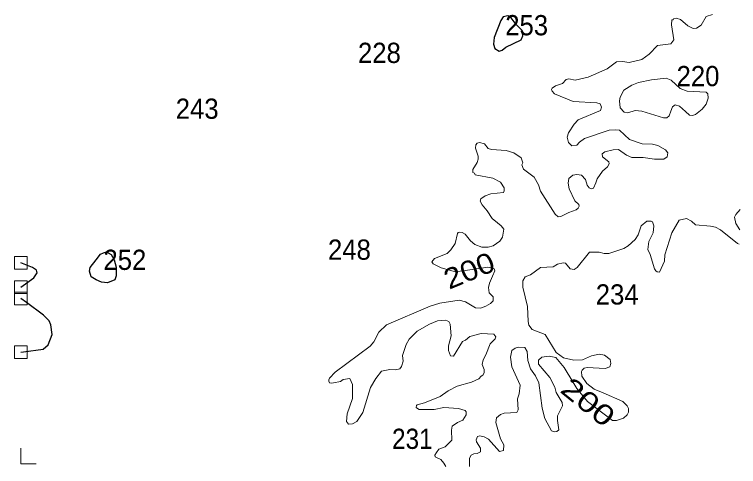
# Model space of a CAD drawing. Extents: x 499.9 to 555.3, y 9281.5 to 9336.8.
# Drawn here: x 499.95 to 505.67, y 9281.52 to 9285.09 of the extents above; entities that cross this region are included whole.
import ezdxf
from ezdxf.enums import TextEntityAlignment as Align

# ---------------------------------------------------------------- set-up
doc = ezdxf.new("R2010")
doc.units = 0
doc.header["$LTSCALE"] = 0.064
for name, color, linetype, lineweight in [('1', 7, 'Continuous', 25), ('2', 7, 'Continuous', 13), ('62', 7, 'Continuous', 13), ('63', 7, 'Continuous', 13)]:
    doc.layers.add(name, color=color, linetype=linetype, lineweight=lineweight)
doc.layers.add('21', color=7, linetype='Continuous')
doc.layers.add('61', color=7, linetype='Continuous')

msp = doc.modelspace()

# ---------------------------------------------------------------- linework, layer by layer
at = {"layer": '1'}
for points in [[(503.8358, 9284.8321), (503.9557, 9284.8909), (503.9708, 9284.9215), (503.9647, 9284.9657), (503.9175, 9285.0134), (503.8783, 9285.0643), (503.8499, 9285.0797), (503.8143, 9285.0717), (503.7949, 9285.0431), (503.7426, 9284.91), (503.7366, 9284.8568), (503.7488, 9284.8218), (503.7816, 9284.8024), (503.8069, 9284.8097)], [(500.5437, 9283.0599), (500.5479, 9283.0908), (500.5962, 9283.1509), (500.6296, 9283.1958), (500.6532, 9283.2073), (500.6701, 9283.2102), (500.6912, 9283.2059), (500.7153, 9283.1923), (500.7375, 9283.1498), (500.753, 9283.0936), (500.753, 9283.0248), (500.7422, 9282.9923), (500.6865, 9282.9682), (500.6378, 9282.9728), (500.5971, 9282.9925), (500.556, 9283.0159)]]:
    msp.add_lwpolyline(points, close=True, dxfattribs=at)
for points in [[(500, 9282.9343), (500.0199, 9282.9485), (500.104, 9283.0087), (500.1293, 9283.0483), (500.1251, 9283.0694), (500.0919, 9283.0912), (500.0124, 9283.1229), (500, 9283.1278)], [(500, 9282.4196), (500.0224, 9282.4228), (500.1765, 9282.4445), (500.2155, 9282.4774), (500.2473, 9282.5601), (500.2365, 9282.6356), (500.2246, 9282.6672), (500.1784, 9282.7133), (500.044, 9282.8132), (500, 9282.8459)]]:
    msp.add_lwpolyline(points, dxfattribs=at)
at = {"layer": '2'}
for points in [[(505.468, 9285.0921), (505.4179, 9285.0748), (505.3784, 9285.0064), (505.3421, 9284.9823), (505.3152, 9284.9811), (505.2737, 9285.0029), (505.2173, 9285.0509), (505.1822, 9285.0616), (505.1638, 9285.0589), (505.1588, 9285.0482), (505.1466, 9285.0481), (505.1449, 9285.0096), (505.1634, 9284.8916), (505.1398, 9284.8603), (505.0336, 9284.8452), (504.968, 9284.7771), (504.9102, 9284.7341), (504.8098, 9284.7121), (504.7582, 9284.7197), (504.7111, 9284.7165), (504.6364, 9284.6622), (504.4851, 9284.5959), (504.3844, 9284.5721), (504.3323, 9284.5827), (504.3132, 9284.5781), (504.2837, 9284.545), (504.2275, 9284.5277), (504.2019, 9284.5074), (504.1974, 9284.4969), (504.2012, 9284.4841), (504.2193, 9284.4649), (504.3684, 9284.4036), (504.5535, 9284.3935), (504.5811, 9284.3852), (504.5922, 9284.3576), (504.5848, 9284.3311), (504.408, 9284.2583), (504.3749, 9284.2247), (504.3294, 9284.1552), (504.3208, 9284.1214), (504.3309, 9284.0793), (504.3557, 9284.0535), (504.3972, 9284.0569), (504.4182, 9284.0819), (504.4573, 9284.1107), (504.6523, 9284.1767), (504.7039, 9284.1801), (504.734, 9284.1752), (504.8126, 9284.1015), (504.9123, 9284.0677), (504.9961, 9284.0656), (505.0375, 9284.0547), (505.0981, 9284.0214), (505.1148, 9283.9984), (505.1105, 9283.9656), (505.0834, 9283.948), (505.0109, 9283.9466), (504.9204, 9283.959), (504.8314, 9283.9608), (504.79, 9283.9798), (504.7261, 9284.0223), (504.6842, 9284.0209), (504.6168, 9284.0042), (504.5963, 9283.989), (504.5986, 9283.9665), (504.6491, 9283.9269), (504.6516, 9283.9089), (504.6402, 9283.8851), (504.5985, 9283.8516), (504.558, 9283.7924), (504.5477, 9283.7602), (504.5288, 9283.7184), (504.5128, 9283.7134), (504.4939, 9283.7211), (504.4787, 9283.7421), (504.4652, 9283.7855), (504.4332, 9283.8202), (504.3977, 9283.8261), (504.3657, 9283.8205), (504.3326, 9283.7943), (504.3289, 9283.7565), (504.3362, 9283.7131), (504.3794, 9283.6169), (504.4112, 9283.588), (504.4155, 9283.5763), (504.4077, 9283.5581), (504.3909, 9283.5456), (504.3338, 9283.5263), (504.2712, 9283.4925), (504.2502, 9283.4911), (504.2261, 9283.5125), (504.1099, 9283.6948), (504.0939, 9283.7448), (504.0598, 9283.805)], [(503.8976, 9283.9968), (503.837, 9284.0157), (503.7219, 9284.0224), (503.6958, 9284.0323), (503.6676, 9284.067), (503.6276, 9284.08), (503.6074, 9284.0738), (503.5984, 9284.0616), (503.5958, 9284.0327), (503.6158, 9283.9703), (503.6164, 9283.9478), (503.6084, 9283.9203), (503.5745, 9283.8658), (503.5755, 9283.8413), (503.5874, 9283.8364), (503.5939, 9283.8238), (503.7326, 9283.7969), (503.7929, 9283.7651), (503.8215, 9283.7205), (503.8223, 9283.6963), (503.8164, 9283.6838), (503.7165, 9283.6738), (503.6727, 9283.6565), (503.637, 9283.6336), (503.6317, 9283.6147), (503.6473, 9283.5851), (503.6869, 9283.5388), (503.7264, 9283.4775), (503.7697, 9283.4433), (503.7992, 9283.4194), (503.8183, 9283.3932), (503.8093, 9283.3287), (503.7865, 9283.2981), (503.7345, 9283.2612), (503.6947, 9283.2505), (503.646, 9283.2506), (503.5904, 9283.2708), (503.5549, 9283.3001), (503.5126, 9283.3528), (503.4889, 9283.3682), (503.4721, 9283.3698), (503.4591, 9283.3671), (503.4529, 9283.3587), (503.4354, 9283.2793), (503.4004, 9283.2286), (503.3701, 9283.2017), (503.27, 9283.1615), (503.2513, 9283.1347), (503.2596, 9283.12), (503.3242, 9283.0863), (503.436, 9283.0565), (503.5683, 9283.0755), (503.692, 9283.0923), (503.7313, 9283.0847), (503.7433, 9283.0795), (503.7481, 9283.0633), (503.7285, 9283.0212), (503.7055, 9282.9669), (503.6982, 9282.9328), (503.6998, 9282.9103), (503.7044, 9282.8887), (503.7355, 9282.858), (503.7355, 9282.8274), (503.7147, 9282.8049), (503.6766, 9282.7835), (503.6336, 9282.7687), (503.5963, 9282.7719), (503.5166, 9282.8177), (503.4657, 9282.8304), (503.3137, 9282.8085), (503.2358, 9282.7841), (502.8913, 9282.6372), (502.8304, 9282.5789), (502.7918, 9282.5011), (502.7627, 9282.4668), (502.4867, 9282.2619), (502.4411, 9282.2142), (502.4355, 9282.2021), (502.436, 9282.1901), (502.4413, 9282.1784), (502.4546, 9282.1743), (502.4737, 9282.1766), (502.5276, 9282.1894), (502.5481, 9282.2052), (502.6012, 9282.211), (502.6222, 9282.1636), (502.6223, 9282.0525), (502.5808, 9281.9322), (502.5745, 9281.8724), (502.5906, 9281.8505), (502.6235, 9281.8522), (502.6572, 9281.8725), (502.704, 9281.944), (502.7658, 9282.1405), (502.8066, 9282.2113)], [(504.0598, 9283.805), (503.9753, 9283.8669), (503.9627, 9283.9025), (503.9683, 9283.9168), (503.9576, 9283.9569), (503.8976, 9283.9968)], [(505.6861, 9283.3888), (505.6527, 9283.4387), (505.6429, 9283.4884), (505.6527, 9283.5101), (505.6888, 9283.5493)], [(504.289, 9283.1261), (504.307, 9283.124), (504.3429, 9283.0808), (504.3745, 9283.0745), (504.3994, 9283.0897), (504.4963, 9283.2125), (504.5734, 9283.2124), (504.6117, 9283.2), (504.6491, 9283.2015), (504.7676, 9283.2413), (504.8026, 9283.262), (504.8578, 9283.3123), (504.8821, 9283.3495), (504.905, 9283.4198), (504.95, 9283.4575), (504.9833, 9283.4575), (504.9961, 9283.4515), (505.0062, 9283.4194), (505, 9283.3644), (504.965, 9283.2946), (504.9587, 9283.2317), (504.9753, 9283.193), (505.0096, 9283.0796), (505.0202, 9283.0635), (505.0323, 9283.0552), (505.0502, 9283.0541), (505.0904, 9283.139), (505.0922, 9283.1896), (505.1478, 9283.3646), (505.2048, 9283.4639), (505.2642, 9283.4764), (505.3023, 9283.4565), (505.3353, 9283.4275), (505.4545, 9283.4179), (505.4934, 9283.4082), (505.5322, 9283.3887), (505.6662, 9283.2801), (505.6811, 9283.2751)], [(503.9883, 9283.0151), (504.0306, 9283.0322), (504.1095, 9283.0901), (504.2098, 9283.0966), (504.2436, 9283.1168), (504.289, 9283.1261)], [(503.5471, 9281.5157), (503.5471, 9281.517), (503.5467, 9281.582), (503.5606, 9281.6049), (503.5824, 9281.6161), (503.6094, 9281.6185), (503.6338, 9281.633), (503.6349, 9281.6605), (503.603, 9281.7121), (503.6017, 9281.7275), (503.6117, 9281.7543), (503.6284, 9281.7596), (503.6636, 9281.7501), (503.6975, 9281.732), (503.7841, 9281.635), (503.8166, 9281.6417), (503.8206, 9281.6861), (503.7925, 9281.7349), (503.7558, 9281.863), (503.7621, 9281.9009), (503.792, 9281.9279), (503.823, 9281.9377), (503.9223, 9281.9428), (503.9332, 9281.9637), (503.9273, 9282.0521), (503.9402, 9282.0913), (503.9494, 9282.1583), (503.8818, 9282.3037), (503.8717, 9282.3801), (503.8831, 9282.4325), (503.9083, 9282.4516), (503.933, 9282.461), (503.9854, 9282.4581), (504.003, 9282.4258), (504.0099, 9282.3539), (504.0296, 9282.2873), (504.0685, 9282.2343), (504.096, 9282.1771), (504.1213, 9281.9783), (504.1438, 9281.8948), (504.1949, 9281.798), (504.2209, 9281.79), (504.239, 9281.7931), (504.255, 9281.8065), (504.2425, 9281.8788), (504.2425, 9281.9158), (504.2833, 9281.9964), (504.2802, 9282.0213), (504.2333, 9282.1025), (504.2219, 9282.1423), (504.1838, 9282.2187), (504.093, 9282.3246), (504.0947, 9282.3578), (504.12, 9282.3799), (504.1769, 9282.388), (504.231, 9282.3783), (504.296, 9282.2986), (504.3643, 9282.1852), (504.3962, 9282.1333), (504.4807, 9282.0298), (504.6797, 9281.8808), (504.7102, 9281.8802), (504.765, 9281.8979), (504.7957, 9281.9252), (504.8047, 9281.9447), (504.8045, 9281.9753), (504.7943, 9281.9957), (504.7603, 9282.0312), (504.6043, 9282.0976), (504.5333, 9282.1266), (504.4766, 9282.1723), (504.4366, 9282.231), (504.4337, 9282.267), (504.4395, 9282.2787), (504.4535, 9282.2931), (504.4772, 9282.2991), (504.6214, 9282.2904), (504.658, 9282.3054), (504.6664, 9282.331), (504.6598, 9282.3629), (504.6155, 9282.3953), (504.5718, 9282.4044), (504.5118, 9282.3924), (504.4404, 9282.3609), (504.3733, 9282.3567), (504.29, 9282.3745), (504.2322, 9282.4183), (504.1474, 9282.5596), (504.0441, 9282.6005), (504.0164, 9282.6342), (504.0104, 9282.6635), (504.0069, 9282.7821), (503.9689, 9282.9349), (503.9687, 9282.9853), (503.9883, 9283.0151)], [(503.0097, 9282.3057), (503.023, 9282.3484), (503.0189, 9282.3949), (503.0475, 9282.4811), (503.0699, 9282.5232), (503.1338, 9282.5874), (503.2314, 9282.6419), (503.2939, 9282.6672), (503.3576, 9282.6746), (503.3855, 9282.662), (503.3955, 9282.6422), (503.402, 9282.5505), (503.3831, 9282.4709), (503.3815, 9282.4335), (503.3979, 9282.3914), (503.4217, 9282.3883), (503.4912, 9282.5052), (503.5164, 9282.514), (503.5511, 9282.5435), (503.6401, 9282.5679), (503.7392, 9282.5629), (503.7549, 9282.5408), (503.751, 9282.5263), (503.7121, 9282.4861), (503.6776, 9282.3984), (503.6551, 9282.3588), (503.649, 9282.3222), (503.6629, 9282.2831), (503.6628, 9282.2578), (503.6532, 9282.2387), (503.6388, 9282.2315), (503.6214, 9282.2085), (503.5635, 9282.1831), (503.4514, 9282.1518), (503.3799, 9282.1144), (503.3154, 9282.0696), (503.1932, 9282.0197), (503.135, 9282.0034), (503.1279, 9281.9976), (503.1263, 9281.9839), (503.1356, 9281.9734), (503.1506, 9281.9671), (503.1912, 9281.9666), (503.2676, 9281.9664), (503.3456, 9281.9838), (503.461, 9281.974), (503.5133, 9281.9598), (503.5226, 9281.9477), (503.5227, 9281.9235), (503.4944, 9281.8811), (503.454, 9281.864), (503.4116, 9281.8337), (503.4054, 9281.8031), (503.4073, 9281.7247), (503.3566, 9281.6724), (503.3064, 9281.6528), (503.2856, 9281.6264), (503.2735, 9281.6044), (503.2768, 9281.5935), (503.2932, 9281.5836), (503.3218, 9281.5715), (503.3452, 9281.5424), (503.3597, 9281.5157)], [(502.8066, 9282.2113), (502.853, 9282.2699), (502.9175, 9282.283), (502.9627, 9282.2807), (502.9969, 9282.2894), (503.0097, 9282.3057)]]:
    msp.add_lwpolyline(points, dxfattribs=at)
msp.add_lwpolyline([(505.4183, 9284.3833), (505.4344, 9284.4291), (505.4317, 9284.4635), (505.4184, 9284.4775), (505.2684, 9284.4853), (505.2132, 9284.5048), (505.1434, 9284.5729), (505.1022, 9284.5867), (504.987, 9284.5752), (504.8847, 9284.5539), (504.8321, 9284.5322), (504.7683, 9284.4928), (504.7389, 9284.4373), (504.7345, 9284.4094), (504.7399, 9284.354), (504.7709, 9284.3199), (504.8009, 9284.3128), (504.8576, 9284.3328), (504.9101, 9284.3256), (505.0808, 9284.2748), (505.1071, 9284.2727), (505.1256, 9284.2901), (505.139, 9284.3255), (505.1535, 9284.3614), (505.1744, 9284.3764), (505.2087, 9284.3674), (505.257, 9284.3231), (505.2878, 9284.2957), (505.3102, 9284.2928), (505.3356, 9284.2998), (505.3871, 9284.3423)], close=True, dxfattribs=at)
at = {"layer": '62'}
for points in [[(499.95, 9283.1778), (500.05, 9283.1778), (500.05, 9283.0778), (499.95, 9283.0778)], [(499.95, 9282.9843), (500.05, 9282.9843), (500.05, 9282.8843), (499.95, 9282.8843)], [(499.95, 9282.8959), (500.05, 9282.8959), (500.05, 9282.7959), (499.95, 9282.7959)], [(499.95, 9282.4696), (500.05, 9282.4696), (500.05, 9282.3696), (499.95, 9282.3696)]]:
    msp.add_lwpolyline(points, close=True, dxfattribs=at)
at = {"layer": '63'}
msp.add_lwpolyline([(499.9991, 9281.6612), (499.9991, 9281.538), (500.1205, 9281.538)], dxfattribs=at)

# ---------------------------------------------------------------- texts
at = {"layer": '21'}
for s, width, p in [('253', 0.95, (503.8302, 9284.9268)), ('228', 0.95, (502.6658, 9284.708)), ('220', 0.95, (505.185, 9284.5242)), ('243', 0.95, (501.2252, 9284.2663)), ('248', 0.95, (502.4286, 9283.1514)), ('252', 0.95, (500.6532, 9283.0709)), ('234', 0.95, (504.5463, 9282.7971)), ('231', 0.9, (502.9351, 9281.6551))]:
    msp.add_text(s, height=0.16, dxfattribs=dict(at, width=width)).set_placement(p)
at = {"layer": '61'}
for rotation, width, p in [(22.536, 1.15, (503.5759, 9282.9921)), (320.947, 1.3, (504.4355, 9281.9634))]:
    msp.add_text('200', height=0.16, rotation=rotation, dxfattribs=dict(at, width=width)).set_placement(p, align=Align.CENTER)

doc.saveas('drawing.dxf')
